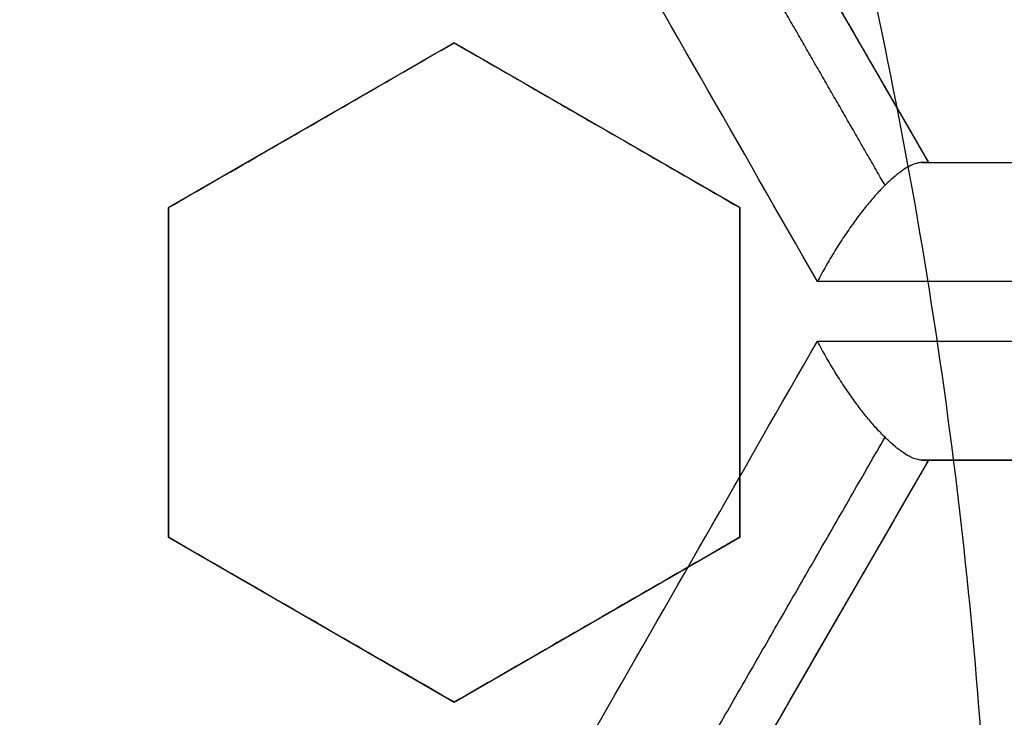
# Model space of a CAD drawing. Header units: centimetres. Extents: x -10 to 8.9, y -29.1 to -8.
# Tile 663 of 1035: x -6.185 to -6.1023, y -28.1708 to -28.1121. Entities that reach past the tile are written whole.
import ezdxf

# ---------------------------------------------------------------- set-up
doc = ezdxf.new("R2010")
doc.units = ezdxf.units.CM
doc.layers.add('Default', color=7, linetype='Continuous', true_color=0x000000)

msp = doc.modelspace()

# ---------------------------------------------------------------- linework, layer by layer
at = {"layer": 'Default'}
for p, q in [((-6.115443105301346, -28.11237095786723, -1.161419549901), (-6.108647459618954, -28.12414136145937, -1.161419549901)), ((-6.1485, -28.1140673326, 0.20675380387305), (-6.17249999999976, -28.12792373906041, 0.20675380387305)), ((-6.124499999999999, -28.12792373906, 0.1981756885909), (-6.14849999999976, -28.11406733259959, 0.1981756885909)), ((-6.16049999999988, -28.12099553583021, 0.1801575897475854), (-6.16049999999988, -28.12099553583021, 0.2333664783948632)), ((-6.13649999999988, -28.12099553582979, 0.1716076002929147), (-6.13649999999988, -28.12099553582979, 0.2248164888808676)), ((-6.108647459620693, -28.12414136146, -1.129660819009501), (-6.044147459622, -28.12414136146, -1.129660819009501)), ((-6.1725, -28.12792373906, 0.2123871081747), (-6.1725, -28.15563655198, 0.2123871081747)), ((-6.1245, -28.15563655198, 0.1951392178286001), (-6.1245, -28.12792373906, 0.1951392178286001)), ((-6.1725, -28.14178014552, 0.1858714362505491), (-6.1725, -28.14178014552, 0.2390803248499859)), ((-6.1245, -28.14178014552, 0.1686142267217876), (-6.1245, -28.14178014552, 0.2218231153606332)), ((-6.108647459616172, -28.14914136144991, -1.114481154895), (-6.140897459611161, -28.20499999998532, -1.114481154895)), ((-6.044147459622, -28.14914136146, -1.1296608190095), (-6.10864745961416, -28.14914136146, -1.1296608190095)), ((-6.172500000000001, -28.15563655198, 0.2091516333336), (-6.148500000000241, -28.16949295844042, 0.2091516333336)), ((-6.1485, -28.16949295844, 0.20048185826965), (-6.124500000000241, -28.15563655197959, 0.20048185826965)), ((-6.160500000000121, -28.16256475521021, 0.1825783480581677), (-6.160500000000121, -28.16256475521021, 0.2357872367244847)), ((-6.136500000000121, -28.16256475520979, 0.1738914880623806), (-6.136500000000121, -28.16256475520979, 0.2271003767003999))]:
    msp.add_line(p, q, dxfattribs=at)
at = {"layer": 'Default', "extrusion": (0, 0, -1)}
for centre, radius, start, end in [((6.550000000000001, -28.205, -0.45), 0.9, 90, 270), ((6.550000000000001, -28.205, 0.3399975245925), 0.8999999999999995, 90, 270), ((6.550000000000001, -28.205, 1.15), 0.8550000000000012, 90, 270), ((6.550000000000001, -28.205, 0.82), 0.8250000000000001, 0, 180), ((6.550000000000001, -28.205, 1.03), 0.82, 0, 180), ((6.550000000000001, -28.205, 1.005), 0.795, 0, 180), ((6.550000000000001, -28.205, 1.005), 0.7825000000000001, 0, 180), ((6.550000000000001, -28.205, 0.5348786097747), 0.7584500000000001, 90, 180), ((6.550000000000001, -28.205, 0.895), 0.7575000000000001, 0, 180), ((6.550000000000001, -28.205, -0.2075), 0.75, 0, 180), ((6.550000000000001, -28.205, -0.2075), 0.7025000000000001, 0, 180), ((6.550000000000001, -28.205, -0.1825), 0.6775000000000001, 0, 180), ((6.550000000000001, -28.205, -0.1725), 0.6774999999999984, 0, 180), ((6.550000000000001, -28.205, -0.2), 0.6725, 0, 180), ((6.550000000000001, -28.205, -0.1625), 0.6725, 0, 180), ((6.550000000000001, -28.205, -0.2), 0.6367740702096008, 0, 180), ((6.550000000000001, -28.205, -0.1809807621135), 0.6125, 0, 180), ((6.550000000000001, -28.205, -0.195), 0.6075000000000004, 0, 180), ((6.550000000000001, -28.205, -0.1625), 0.6075, 0, 180), ((6.550000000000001, -28.205, 1.24), 0.6075, 0, 180), ((6.550000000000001, -28.205, 1.220980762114), 0.6075, 0, 180), ((6.550000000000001, -28.205, -0.4), 0.5999999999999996, 90, 270), ((6.550000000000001, -28.205, -0.18660444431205), 0.5500000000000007, 0, 180)]:
    msp.add_arc(centre, radius, start, end, dxfattribs=at)
at = {"layer": 'Default'}
for centre, radius, start, end in [((-6.550000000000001, -28.205, -0.82), 0.8349999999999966, 270, 90), ((-6.550000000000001, -28.205, -1.13), 0.8349999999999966, 270, 90), ((-6.550000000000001, -28.205, -0.9750000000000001), 0.8350000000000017, 270, 90), ((-6.550000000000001, -28.205, -0.845), 0.8250000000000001, 0, 180), ((-6.550000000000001, -28.205, -0.8325), 0.8249999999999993, 0, 180), ((-6.550000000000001, -28.205, -0.87), 0.8, 0, 180), ((-6.550000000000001, -28.205, -0.87), 0.7825000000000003, 0, 180), ((-6.550000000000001, -28.205, 0.35), 0.775, 270, 90), ((-6.550000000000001, -28.205, -0.1486250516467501), 0.7749999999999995, 270, 90), ((-6.550000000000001, -28.205, -0.9800000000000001), 0.7575000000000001, 0, 180), ((-6.550000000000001, -28.205, -0.9375), 0.7575000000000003, 0, 180), ((-6.550000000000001, -28.205, -0.53), 0.75, 0, 180), ((-6.550000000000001, -28.205, -0.1612499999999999), 0.75, 0, 74.77009621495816), ((-6.550000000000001, -28.205, 0.1625), 0.6775000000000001, 0, 180), ((-6.550000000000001, -28.205, 0.18125), 0.6724999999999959, 0, 180), ((-6.550000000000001, -28.205, -1.21), 0.67, 0, 180), ((-6.550000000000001, -28.205, -1.24), 0.6400000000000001, 0, 180), ((-6.549999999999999, -28.205, 0.2), 0.6367740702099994, 0, 180), ((-6.550000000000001, -28.205, 0.1625), 0.6231698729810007, 0, 180), ((-6.550000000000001, -28.205, 0.17875), 0.6074999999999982, 0, 180), ((-6.550000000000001, -28.205, -1.230490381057), 0.6074999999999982, 0, 180), ((-6.550000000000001, -28.205, 0.45), 0.6000000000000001, 270, 90), ((-6.550000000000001, -28.205, 0.35), 0.6000000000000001, 270, 90), ((-6.550000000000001, -28.205, 0.195), 0.55, 0, 180), ((-6.550000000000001, -28.205, 0.1782088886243), 0.55, 0, 180), ((-6.5500000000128, -28.2050000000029, 0.1625), 0.4469695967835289, 2.93321794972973, 12.94174343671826)]:
    msp.add_arc(centre, radius, start, end, dxfattribs=at)
at = {"layer": 'Default', "extrusion": (0, 1, 0)}
for centre, radius, start, end in [((6.549999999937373, -2.309999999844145, -28.12414136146), 1.224999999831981, 111.0895761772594, 114.389708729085), ((6.550000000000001, -2.31, -28.14914136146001), 1.225, 111.0895761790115, 113.5424825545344)]:
    msp.add_arc(centre, radius, start, end, dxfattribs=at)
at = {"layer": 'Default', "extrusion": (0, -1, 0)}
for centre, radius, start, end in [((-6.550000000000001, -2.31, 28.13414136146), 1.215000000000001, 65.31344244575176, 69.171327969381), ((-6.549999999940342, -2.309999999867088, 28.1341413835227), 1.214999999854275, 65.31344244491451, 69.17132797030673), ((-6.550000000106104, -2.310000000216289, 28.1491413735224), 1.225000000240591, 65.61029127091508, 68.91042381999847)]:
    msp.add_arc(centre, radius, start, end, dxfattribs=at)
at = {"layer": 'Default', "extrusion": (-3.337207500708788e-08, 0.9999999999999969, -7.260095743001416e-08)}
msp.add_arc((6.550000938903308, -2.310002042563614, -28.13914107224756), 1.214999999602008, 110.8286720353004, 114.6865575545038, dxfattribs=at)
at = {"layer": 'Default'}
for points, degree in [([(-6.550000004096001, -27.30500495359, -1.129995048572), (-6.537465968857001, -27.30500495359, -1.129995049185), (-6.512386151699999, -27.30552127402, -1.129973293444), (-6.474783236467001, -27.3078854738, -1.129982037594), (-6.437304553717, -27.31181799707, -1.129979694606), (-6.399970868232, -27.3173257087, -1.129980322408), (-6.362926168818, -27.32438806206, -1.129980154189), (-6.326197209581, -27.3329983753, -1.129980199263), (-6.289861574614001, -27.34314050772, -1.129980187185), (-6.254013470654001, -27.35478489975, -1.129980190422), (-6.218660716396, -27.36792869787, -1.129980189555), (-6.183898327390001, -27.38253814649, -1.129980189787), (-6.149770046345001, -27.39859430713, -1.129980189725), (-6.116350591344, -27.41606289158, -1.129980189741), (-6.083707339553, -27.43490588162, -1.129980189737), (-6.051859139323, -27.45511347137, -1.129980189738), (-6.020892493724, -27.47663251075, -1.129980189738), (-5.990848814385, -27.49943348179, -1.129980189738), (-5.961791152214, -27.52346942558, -1.129980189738), (-5.933780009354, -27.54868705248, -1.129980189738), (-5.906829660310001, -27.5750745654, -1.129980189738), (-5.881013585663, -27.60256235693, -1.129980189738), (-5.856368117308, -27.63111066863, -1.129980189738), (-5.832942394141, -27.66066372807, -1.129980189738), (-5.810787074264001, -27.69115373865, -1.129980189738), (-5.789912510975, -27.72256746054, -1.129980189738), (-5.770375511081, -27.75482271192, -1.129980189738), (-5.752204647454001, -27.78787084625, -1.129980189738), (-5.735435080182, -27.8216495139, -1.129980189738), (-5.720103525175, -27.8560794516, -1.129980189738), (-5.706216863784, -27.89114626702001, -1.129980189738), (-5.693813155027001, -27.92675906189, -1.129980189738), (-5.682910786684, -27.96286272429, -1.129980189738), (-5.673530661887, -27.99939085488, -1.129980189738), (-5.665692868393, -28.03625586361, -1.129980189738), (-5.659400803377, -28.07344306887, -1.129980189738), (-5.654672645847, -28.11085723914, -1.129980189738), (-5.651515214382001, -28.14843802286, -1.129980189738), (-5.649934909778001, -28.18611932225, -1.129980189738), (-5.649933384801, -28.22380820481, -1.129980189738), (-5.65151069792, -28.26149020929, -1.129980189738), (-5.654665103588, -28.29907102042, -1.129980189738), (-5.659390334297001, -28.33648606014, -1.129980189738), (-5.665679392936, -28.37367347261, -1.129980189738), (-5.673514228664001, -28.41053911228, -1.129980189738), (-5.68289159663, -28.447068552, -1.129980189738), (-5.693791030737, -28.48317285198, -1.129980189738), (-5.706192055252, -28.51878703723, -1.129980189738), (-5.720075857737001, -28.5538547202, -1.129980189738), (-5.735404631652, -28.58828579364, -1.129980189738), (-5.752171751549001, -28.62206623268, -1.129980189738), (-5.770339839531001, -28.65511550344, -1.129980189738), (-5.78987442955, -28.68737253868, -1.129980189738), (-5.810746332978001, -28.71878763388, -1.129980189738), (-5.832899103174, -28.74927924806, -1.129980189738), (-5.85632282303, -28.77883458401, -1.129980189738), (-5.880965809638, -28.80738458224, -1.129980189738), (-5.906779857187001, -28.83487458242, -1.129980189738), (-5.933727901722, -28.86126400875, -1.129980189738), (-5.961736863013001, -28.88648372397, -1.129980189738), (-5.990793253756, -28.9105224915, -1.129980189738), (-6.020835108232, -28.93332580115, -1.129980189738), (-6.051800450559, -28.95484754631, -1.129980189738), (-6.083647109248, -28.97505764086, -1.129980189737), (-6.116288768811, -28.99390313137, -1.129980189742), (-6.149707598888, -29.01137470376, -1.129980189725), (-6.183834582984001, -29.02743347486, -1.129980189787), (-6.218595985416, -29.04204567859, -1.129980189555), (-6.253947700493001, -29.05519220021, -1.129980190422), (-6.289795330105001, -29.06683951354, -1.129980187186), (-6.326131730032, -29.07698483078, -1.129980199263), (-6.36285948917, -29.08559773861, -1.12998015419), (-6.399900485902, -29.09266234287, -1.129980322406), (-6.437231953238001, -29.0981728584, -1.129979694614), (-6.47471667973, -29.10210911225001, -1.129982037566), (-6.512339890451, -29.1044772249, -1.129973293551), (-6.537448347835, -29.10499504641, -1.129995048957), (-6.549999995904, -29.10499504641, -1.129995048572)], 3), ([(-6.550000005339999, -27.32500645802, -1.149993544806), (-6.537651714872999, -27.32500645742, -1.149993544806), (-6.512986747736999, -27.32554459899, -1.150002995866), (-6.476051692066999, -27.32787036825, -1.14999919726), (-6.439276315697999, -27.33175223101, -1.150000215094), (-6.402654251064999, -27.33717969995, -1.149999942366), (-6.366301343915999, -27.34414129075, -1.150000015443), (-6.330232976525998, -27.35263500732, -1.149999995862), (-6.294592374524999, -27.36262965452, -1.150000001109), (-6.259531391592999, -27.37406902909, -1.149999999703), (-6.225026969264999, -27.3869473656, -1.15000000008), (-6.191106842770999, -27.40125022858, -1.149999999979), (-6.157777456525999, -27.41697696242, -1.150000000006), (-6.125134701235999, -27.43408646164, -1.149999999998), (-6.093256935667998, -27.45253472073, -1.15), (-6.062162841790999, -27.47231088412, -1.15), (-6.031930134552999, -27.49336665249, -1.15), (-6.002594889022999, -27.51567691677, -1.15), (-5.974227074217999, -27.53918966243, -1.15), (-5.946891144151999, -27.56384678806, -1.15), (-5.920598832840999, -27.58963664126, -1.15), (-5.895416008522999, -27.61649551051, -1.15), (-5.871372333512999, -27.64439091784, -1.15), (-5.848517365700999, -27.67326728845, -1.15), (-5.826900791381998, -27.7030584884, -1.15), (-5.806533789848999, -27.73375047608, -1.15), (-5.787472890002, -27.76526110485, -1.15), (-5.76974489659, -27.79754437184, -1.15), (-5.753383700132, -27.83054026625, -1.15), (-5.738424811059, -27.86417236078, -1.15), (-5.724875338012, -27.89842624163, -1.15), (-5.71277321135, -27.93321101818, -1.15), (-5.702135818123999, -27.96847408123, -1.15), (-5.692983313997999, -28.00415159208, -1.15), (-5.68533537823, -28.04015809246, -1.15), (-5.679195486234, -28.07647885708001, -1.15), (-5.674581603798, -28.11301879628, -1.15), (-5.67150000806, -28.14971971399, -1.15), (-5.669956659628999, -28.18652113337, -1.15), (-5.669953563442, -28.22333487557, -1.15), (-5.671491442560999, -28.26014682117, -1.15), (-5.674568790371, -28.29686076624, -1.15), (-5.679179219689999, -28.33341174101, -1.15), (-5.685316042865, -28.36974098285, -1.15), (-5.692961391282, -28.40575529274, -1.15), (-5.702112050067, -28.44144108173, -1.15), (-5.712748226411, -28.47671239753, -1.15), (-5.724850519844, -28.511507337, -1.15), (-5.738400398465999, -28.54576972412, -1.15), (-5.753358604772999, -28.57940639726, -1.15), (-5.769717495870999, -28.61240308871, -1.15), (-5.787441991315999, -28.6446852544, -1.15), (-5.806500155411, -28.6761964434, -1.15), (-5.826864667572, -28.70688945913, -1.15), (-5.848479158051, -28.73668231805, -1.15), (-5.871332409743, -28.76556074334, -1.15), (-5.895372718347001, -28.79345624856, -1.15), (-5.920549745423, -28.82031302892, -1.15), (-5.946837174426, -28.84610244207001, -1.15), (-5.974176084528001, -28.8707665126, -1.15), (-6.002558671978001, -28.89429476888, -1.15), (-6.031913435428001, -28.9166216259, -1.15), (-6.062165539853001, -28.9376912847, -1.15), (-6.093277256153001, -28.95747792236, -1.15), (-6.125171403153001, -28.97593404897, -1.149999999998), (-6.157830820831, -28.99304986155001, -1.150000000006), (-6.191177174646, -29.0087814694, -1.149999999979), (-6.225118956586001, -29.02308952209, -1.15000000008), (-6.25964571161, -29.03597120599, -1.149999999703), (-6.294721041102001, -29.04740944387, -1.150000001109), (-6.330363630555, -29.05739860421, -1.149999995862), (-6.366429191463, -29.06588597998, -1.150000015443), (-6.40278818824, -29.07284313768, -1.149999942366), (-6.439415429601, -29.07826537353, -1.150000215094), (-6.476180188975, -29.08214014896, -1.14999919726), (-6.513077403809, -29.08445837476, -1.150002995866), (-6.537686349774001, -29.08499354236, -1.149993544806), (-6.54999999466, -29.08499354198, -1.149993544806)], 3), ([(-6.549999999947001, -27.42838343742, -0.7616165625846), (-6.538747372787, -27.42824483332, -0.7617551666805), (-6.516204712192, -27.42845367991, -0.7620351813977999), (-6.482313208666, -27.43024072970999, -0.7624632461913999), (-6.448493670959, -27.43350371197, -0.7628974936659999), (-6.414786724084, -27.43824561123, -0.763337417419), (-6.381352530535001, -27.44444544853, -0.7637809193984), (-6.348201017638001, -27.45209983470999, -0.7642278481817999), (-6.315445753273, -27.46118216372, -0.764676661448), (-6.283108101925, -27.47168408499, -0.7651270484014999), (-6.251249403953, -27.48358745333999, -0.7655781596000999), (-6.219910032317, -27.49687984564, -0.766029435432), (-6.189177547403, -27.51152847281, -0.7664796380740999), (-6.159225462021, -27.52744172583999, -0.7669261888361), (-6.130017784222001, -27.54461827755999, -0.7673695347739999), (-6.101215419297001, -27.56329288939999, -0.7678150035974), (-6.073286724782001, -27.58321536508, -0.7682556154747), (-6.047409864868, -27.60344005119, -0.7686723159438), (-6.024707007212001, -27.6227118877, -0.7690451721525), (-6.004504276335, -27.64114310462, -0.7693833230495), (-5.984998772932, -27.66020157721, -0.7697151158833), (-5.965776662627, -27.68034635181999, -0.7700594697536), (-5.947249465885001, -27.70119728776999, -0.7704083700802), (-5.929608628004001, -27.72252886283, -0.7707584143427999), (-5.913139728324, -27.74390244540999, -0.7711027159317), (-5.896745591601, -27.76673460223, -0.7714641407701), (-5.879471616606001, -27.79280128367, -0.7718690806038), (-5.862185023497, -27.82140181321, -0.7723044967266), (-5.845650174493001, -27.85166194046, -0.7727558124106), (-5.830525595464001, -27.88248582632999, -0.7732063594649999), (-5.816816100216, -27.91378163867, -0.7736550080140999), (-5.804432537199, -27.94575507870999, -0.7741047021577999), (-5.793443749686, -27.97826360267, -0.7745533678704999), (-5.783885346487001, -28.01119863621, -0.7749995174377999), (-5.775776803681, -28.04447658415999, -0.7754420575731), (-5.769121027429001, -28.07806966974, -0.7758806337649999), (-5.763924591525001, -28.11195605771, -0.7763150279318), (-5.760204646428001, -28.14606329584, -0.7767440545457), (-5.75797080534, -28.18027120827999, -0.7771671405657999), (-5.757226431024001, -28.21470555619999, -0.7775824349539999), (-5.757979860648, -28.24925848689, -0.7780047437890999), (-5.760231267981, -28.28374168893, -0.7784336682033), (-5.763975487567, -28.31808767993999, -0.7788678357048), (-5.769197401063, -28.35219385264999, -0.7793060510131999), (-5.775894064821, -28.38605939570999, -0.7797482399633), (-5.784064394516, -28.41964983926, -0.7801939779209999), (-5.793686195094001, -28.45285785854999, -0.7806418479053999), (-5.804730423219, -28.48558927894, -0.781090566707), (-5.817164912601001, -28.51776854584, -0.7815390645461), (-5.830995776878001, -28.54941158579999, -0.7819875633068), (-5.846175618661, -28.5804064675, -0.7824344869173), (-5.862691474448, -28.61072888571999, -0.7828794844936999), (-5.880499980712, -28.64029706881, -0.7833213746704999), (-5.899571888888, -28.66906635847, -0.7837594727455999), (-5.91989141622, -28.69700629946, -0.7841934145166), (-5.941356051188, -28.72398166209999, -0.7846208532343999), (-5.963982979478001, -28.75002327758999, -0.7850431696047), (-5.987781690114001, -28.77512537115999, -0.7854569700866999), (-6.012782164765, -28.7993101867, -0.7858765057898), (-6.03884161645, -28.82242111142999, -0.7863039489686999), (-6.065837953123, -28.84435183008, -0.786736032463), (-6.093752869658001, -28.86509285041, -0.7871728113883), (-6.122529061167, -28.88460275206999, -0.7876132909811), (-6.15214747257, -28.90286625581, -0.7880571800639), (-6.18250003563, -28.91981717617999, -0.7885028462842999), (-6.213581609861, -28.93545322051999, -0.7889502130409), (-6.245293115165, -28.94972306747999, -0.7893978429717), (-6.277594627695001, -28.96261096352, -0.7898451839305), (-6.310433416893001, -28.97409375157, -0.790291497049), (-6.343717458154, -28.98414082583, -0.7907355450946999), (-6.377431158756, -28.99274659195, -0.7911771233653), (-6.411455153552, -28.99988067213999, -0.7916146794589), (-6.445763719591, -29.00553981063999, -0.7920479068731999), (-6.480290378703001, -29.00971218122, -0.7924759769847), (-6.515041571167, -29.01239375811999, -0.7928989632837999), (-6.538334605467, -29.01317723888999, -0.7931772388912), (-6.549999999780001, -29.01331529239, -0.7933152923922)], 3), ([(-6.550000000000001, -28.98, -0.6472501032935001), (-6.538733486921, -28.98, -0.6470307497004), (-6.516189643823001, -28.97950872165, -0.6465878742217), (-6.482389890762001, -28.97729300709, -0.6459119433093), (-6.448718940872, -28.97360204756, -0.6452266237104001), (-6.415286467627, -28.96845141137, -0.6445341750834), (-6.382136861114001, -28.9618541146, -0.6438355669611), (-6.349274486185, -28.95380935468, -0.6431308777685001), (-6.316821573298, -28.94434696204, -0.6424227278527), (-6.284787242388, -28.93346993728, -0.6417113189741), (-6.253280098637, -28.92121449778, -0.6409990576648), (-6.222324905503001, -28.90759197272, -0.6402865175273), (-6.191987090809, -28.89262837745, -0.6395751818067), (-6.162348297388, -28.87636610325, -0.6388669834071), (-6.133423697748, -28.85881215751, -0.6381622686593), (-6.1053183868, -28.84003103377, -0.6374636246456), (-6.07803369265, -28.82002363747, -0.6367710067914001), (-6.051669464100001, -28.7988625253, -0.6360872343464), (-6.026237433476, -28.77655854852, -0.6354115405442), (-6.001809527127, -28.75317251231, -0.6347498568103), (-5.978430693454, -28.72875070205, -0.6340883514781), (-5.956125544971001, -28.70331637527, -0.6334126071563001), (-5.934966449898, -28.67695331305, -0.6327288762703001), (-5.914960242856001, -28.6496691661, -0.6320362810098), (-5.896181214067, -28.62156563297, -0.6313376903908), (-5.878632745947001, -28.59264971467, -0.6306331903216), (-5.862367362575, -28.56300470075, -0.6299248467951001), (-5.847408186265, -28.53267528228, -0.629213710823), (-5.833784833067, -28.50171815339, -0.6285011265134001), (-5.821532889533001, -28.47022030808, -0.6277890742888), (-5.8106490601, -28.43816826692, -0.6270772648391), (-5.801170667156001, -28.40565376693, -0.6263677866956), (-5.793124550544, -28.37276766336, -0.6256626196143), (-5.786530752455, -28.33961176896, -0.6249639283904), (-5.78138744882, -28.30619858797, -0.6242718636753), (-5.777701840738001, -28.27254822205, -0.6235871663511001), (-5.775489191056, -28.23876096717, -0.6229108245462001), (-5.774754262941, -28.20494234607, -0.6222489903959), (-5.775493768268, -28.17114853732, -0.6215875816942), (-5.777706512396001, -28.13740264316, -0.6209120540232), (-5.781393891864, -28.10374893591, -0.6202272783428), (-5.786546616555, -28.07029563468, -0.6195343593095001), (-5.793145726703, -28.0371388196, -0.6188356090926), (-5.801183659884, -28.00430073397, -0.6181314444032), (-5.810652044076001, -27.97182316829, -0.6174227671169), (-5.821536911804, -27.93976765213, -0.6167108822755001), (-5.833799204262, -27.90824671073, -0.6159982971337), (-5.847421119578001, -27.87729763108, -0.615285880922), (-5.862376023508, -27.84697847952, -0.6145749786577), (-5.878652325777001, -27.8173156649, -0.613866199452), (-5.896211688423, -27.78838626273, -0.6131613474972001), (-5.914995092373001, -27.76028113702, -0.6124626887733), (-5.934999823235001, -27.73300334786, -0.6117702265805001), (-5.956160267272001, -27.70664206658, -0.6110865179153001), (-5.978475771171, -27.68119987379, -0.6104105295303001), (-6.001860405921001, -27.6567765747, -0.6097489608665), (-6.026289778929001, -27.63339360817, -0.6090872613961), (-6.051718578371, -27.61109628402, -0.6084116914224), (-6.078088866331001, -27.58993391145, -0.6077277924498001), (-6.105377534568, -27.56992754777, -0.6070351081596), (-6.133484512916, -27.55114909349, -0.6063364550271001), (-6.162412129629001, -27.53359698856, -0.6056316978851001), (-6.192055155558, -27.51733618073, -0.6049234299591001), (-6.222391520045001, -27.50237706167, -0.6042121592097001), (-6.253344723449, -27.48875867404, -0.6034996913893), (-6.284863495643, -27.47650207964, -0.6027871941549), (-6.316910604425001, -27.46562484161, -0.6020755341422), (-6.349366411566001, -27.45616608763, -0.6013673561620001), (-6.382222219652, -27.44812703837, -0.6006628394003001), (-6.415376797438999, -27.44153241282, -0.5999641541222), (-6.448824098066, -27.43638416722, -0.5992714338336), (-6.482460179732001, -27.43270175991, -0.5985868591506), (-6.516196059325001, -27.43049163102, -0.5979122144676), (-6.538732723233, -27.43, -0.5974694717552), (-6.550000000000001, -27.43, -0.5972501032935)], 3), ([(-6.140897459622, -28.06828272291, -1.065), (-6.124772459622, -28.096212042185, -1.065), (-6.108647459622, -28.12414136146, -1.065)], 2), ([(-6.131245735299, -28.08499999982, -1.155682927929), (-6.123686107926, -28.09809365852, -1.158368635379), (-6.11615286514, -28.11114161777, -1.161128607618), (-6.10864745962, -28.12414136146, -1.163962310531)], 3), ([(-6.117976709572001, -28.13414136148, -1.17440285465), (-6.124520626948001, -28.12271367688, -1.171913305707), (-6.131086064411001, -28.11124841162, -1.169480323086), (-6.137672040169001, -28.0997472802, -1.167104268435)], 3), ([(-6.1725, -28.12792373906, 0.1849501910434), (-6.170001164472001, -28.1264810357, 0.1839540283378), (-6.164891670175, -28.12353106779, 0.1819147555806), (-6.156900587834, -28.11891741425, 0.1787179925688), (-6.151338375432, -28.11570606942, 0.1764878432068), (-6.148499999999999, -28.1140673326, 0.1753485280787)], 3), ([(-6.1725, -28.12792373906, 0.2381590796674), (-6.170003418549, -28.12648233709, 0.2371638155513), (-6.164896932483, -28.12353410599, 0.2351257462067), (-6.156906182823, -28.11892064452, 0.2319291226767), (-6.151340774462, -28.1157074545, 0.2296976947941), (-6.148499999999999, -28.1140673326, 0.2285574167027)], 3), ([(-6.148499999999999, -28.1140673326, 0.1753485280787), (-6.145922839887, -28.11555525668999, 0.1745533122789), (-6.140708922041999, -28.11856551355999, 0.1729336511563), (-6.132718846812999, -28.12317858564, 0.1704189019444), (-6.127260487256, -28.126329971, 0.1686792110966), (-6.124499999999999, -28.12792373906, 0.1677939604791)], 3), ([(-6.148499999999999, -28.1140673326, 0.1753485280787), (-6.148499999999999, -28.1140673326, 0.2019529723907), (-6.148499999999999, -28.1140673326, 0.2285574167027)], 2), ([(-6.148499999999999, -28.1140673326, 0.2285574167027), (-6.145921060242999, -28.11555628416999, 0.2277616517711), (-6.14070477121, -28.11856791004, 0.2261412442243), (-6.132714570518, -28.12318105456, 0.2236264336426), (-6.127258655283, -28.12633102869, 0.2218875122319), (-6.124499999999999, -28.12792373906, 0.2210028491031)], 3), ([(-6.109211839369, -28.12414136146, -1.167051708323), (-6.109343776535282, -28.12414136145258, -1.167397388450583), (-6.109630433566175, -28.12418238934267, -1.168084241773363), (-6.110127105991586, -28.12437134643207, -1.169090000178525), (-6.110681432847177, -28.12468739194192, -1.170048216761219), (-6.111285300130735, -28.12512611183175, -1.170944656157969), (-6.111946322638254, -28.12569687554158, -1.171784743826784), (-6.112652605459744, -28.12639544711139, -1.172544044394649), (-6.113390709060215, -28.1272109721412, -1.173204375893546), (-6.114165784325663, -28.12815411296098, -1.173762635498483), (-6.114958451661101, -28.12920810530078, -1.174194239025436), (-6.115744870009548, -28.13034323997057, -1.174483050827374), (-6.116522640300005, -28.13155828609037, -1.174624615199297), (-6.11727689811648, -28.13283514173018, -1.174608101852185), (-6.117749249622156, -28.13370412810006, -1.174489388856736), (-6.117976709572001, -28.13414136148, -1.17440285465)], 3), ([(-6.10864745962, -28.12414136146, -1.163962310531), (-6.108647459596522, -28.12414136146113, -1.164323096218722), (-6.10869077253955, -28.12414136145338, -1.165033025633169), (-6.108880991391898, -28.12414136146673, -1.166066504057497), (-6.109088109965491, -28.12414136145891, -1.166727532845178), (-6.109211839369, -28.12414136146, -1.167051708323)], 3), ([(-6.108647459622, -28.12414136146, -1.065), (-6.076397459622, -28.12414136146, -1.065), (-6.044147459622, -28.12414136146, -1.065)], 2), ([(-6.10864745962, -28.12414136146, -1.163962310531), (-6.108647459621, -28.12414136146, -1.1144811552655), (-6.108647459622, -28.12414136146, -1.065)], 2), ([(-6.1725, -28.12792373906, 0.2381590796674), (-6.1725, -28.12792373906, 0.2115546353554), (-6.1725, -28.12792373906, 0.1849501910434)], 2), ([(-6.1725, -28.15563655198, 0.186615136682), (-6.1725, -28.15255339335, 0.1864696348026), (-6.1725, -28.14638973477, 0.1861519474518), (-6.1725, -28.13715243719, 0.1855964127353), (-6.1725, -28.13099913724, 0.1851741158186), (-6.1725, -28.12792373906, 0.1849501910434)], 3), ([(-6.1725, -28.15563655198, 0.239824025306), (-6.1725, -28.15255319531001, 0.2396785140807), (-6.1725, -28.14638927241, 0.2393608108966), (-6.1725, -28.13715193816, 0.2388052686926), (-6.1725, -28.1309989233, 0.2383829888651), (-6.1725, -28.12792373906, 0.2381590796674)], 3), ([(-6.124499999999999, -28.12792373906, 0.2210028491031), (-6.124499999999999, -28.12792373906, 0.1943984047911), (-6.124499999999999, -28.12792373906, 0.1677939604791)], 2), ([(-6.124499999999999, -28.12792373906, 0.1677939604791), (-6.124499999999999, -28.13099937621, 0.1679934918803), (-6.124499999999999, -28.13715300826, 0.1683695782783), (-6.124499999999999, -28.14639061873, 0.1688638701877), (-6.124499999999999, -28.15255377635, 0.1691462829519), (-6.124499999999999, -28.15563655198, 0.1692755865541)], 3), ([(-6.124499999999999, -28.12792373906, 0.2210028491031), (-6.124499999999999, -28.13099951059, 0.2212023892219), (-6.124499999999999, -28.13715332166, 0.2215784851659), (-6.124499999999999, -28.14639090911, 0.2220727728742), (-6.124499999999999, -28.15255390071, 0.2223551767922), (-6.124499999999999, -28.15563655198, 0.2224844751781)], 3), ([(-6.155689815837, -28.205, -1.160763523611), (-6.143044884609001, -28.18291807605, -1.165102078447), (-6.130471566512, -28.16096121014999, -1.169649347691), (-6.117976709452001, -28.13914136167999, -1.174402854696)], 3), ([(-6.109211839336, -28.14914136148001, -1.167051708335), (-6.109343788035, -28.14914136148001, -1.167397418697), (-6.109630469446, -28.14910032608, -1.16808432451), (-6.110127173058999, -28.14891134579, -1.169090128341), (-6.110681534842, -28.14859526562, -1.170048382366), (-6.11128542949, -28.14815650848, -1.170944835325), (-6.111946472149, -28.14758570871, -1.171784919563), (-6.112652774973, -28.14688709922, -1.172544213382), (-6.113390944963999, -28.14607147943, -1.173204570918), (-6.114166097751, -28.14512821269, -1.173762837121), (-6.114958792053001, -28.14407414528, -1.174194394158), (-6.115745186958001, -28.14293900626, -1.174483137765), (-6.116522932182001, -28.14172395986, -1.174624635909), (-6.11727707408, -28.14044726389, -1.174608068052), (-6.117749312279, -28.13957847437, -1.174489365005), (-6.117976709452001, -28.13914136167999, -1.174402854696)], 3), ([(-6.108647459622, -28.14914136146, -1.065), (-6.124772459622, -28.17707068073, -1.065), (-6.140897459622, -28.205, -1.065)], 2), ([(-6.108647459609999, -28.14914136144, -1.16396230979), (-6.119342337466, -28.16766543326, -1.159924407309), (-6.130093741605, -28.18628741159, -1.156036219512), (-6.140897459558, -28.205, -1.152299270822)], 3), ([(-6.109211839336, -28.14914136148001, -1.167051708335), (-6.109088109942, -28.14914136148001, -1.166727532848), (-6.108880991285, -28.14914136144, -1.166066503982), (-6.108690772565, -28.14914136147, -1.165033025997), (-6.108647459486, -28.14914136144, -1.164323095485), (-6.108647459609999, -28.14914136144, -1.16396230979)], 3), ([(-6.044147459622, -28.14914136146, -1.065), (-6.076397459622, -28.14914136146, -1.065), (-6.108647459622, -28.14914136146, -1.065)], 2), ([(-6.108647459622, -28.14914136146, -1.065), (-6.108647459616, -28.14914136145, -1.114481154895), (-6.108647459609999, -28.14914136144, -1.16396230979)], 2), ([(-6.1725, -28.15563655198, 0.239824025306), (-6.1725, -28.15563655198, 0.213219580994), (-6.1725, -28.15563655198, 0.186615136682)], 2), ([(-6.148499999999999, -28.16949295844, 0.1784792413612), (-6.151288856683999, -28.16788281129, 0.1794387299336), (-6.156785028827, -28.16470959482, 0.1813203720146), (-6.164771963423, -28.16009833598, 0.1840274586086), (-6.16994985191, -28.15710888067, 0.1857642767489), (-6.1725, -28.15563655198, 0.186615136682)], 3), ([(-6.148499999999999, -28.16949295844, 0.2316881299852), (-6.151290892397, -28.16788163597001, 0.2326483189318), (-6.156789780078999, -28.16470685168, 0.2345308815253), (-6.164776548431, -28.16009568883, 0.2372378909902), (-6.169951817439, -28.15710774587, 0.238973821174), (-6.1725, -28.15563655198, 0.239824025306)], 3), ([(-6.124499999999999, -28.15563655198, 0.1692755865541), (-6.127327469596, -28.15726899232, 0.1703663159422), (-6.132875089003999, -28.16047191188, 0.1725020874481), (-6.140859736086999, -28.16508185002, 0.1755637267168), (-6.145987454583, -28.16804233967, 0.1775217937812), (-6.148499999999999, -28.16949295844, 0.1784792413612)], 3), ([(-6.124499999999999, -28.15563655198, 0.2224844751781), (-6.127328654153, -28.15726967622, 0.2235756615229), (-6.132877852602, -28.16047350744, 0.2257120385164), (-6.140862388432, -28.16508338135, 0.2287736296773), (-6.145988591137, -28.16804299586, 0.2307311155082), (-6.148499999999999, -28.16949295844, 0.2316881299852)], 3), ([(-6.124499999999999, -28.15563655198, 0.2224844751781), (-6.124499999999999, -28.15563655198, 0.1958800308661), (-6.124499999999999, -28.15563655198, 0.1692755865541)], 2), ([(-6.148499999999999, -28.16949295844, 0.2316881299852), (-6.148499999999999, -28.16949295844, 0.2050836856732), (-6.148499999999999, -28.16949295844, 0.1784792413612)], 2)]:
    msp.add_open_spline(points, degree=degree, dxfattribs=at)
for points, knots in [([(-5.978187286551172, -27.65671795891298, -0.8200013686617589), (-5.982028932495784, -27.65271221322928, -0.8198943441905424), (-6.0036866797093, -27.63059904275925, -0.8192981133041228), (-6.045434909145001, -27.592650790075, -0.8182125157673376), (-6.107814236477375, -27.54614199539, -0.81665422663), (-6.1750504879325, -27.505673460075, -0.8150551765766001), (-6.246341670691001, -27.47188979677, -0.8134306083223), (-6.320641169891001, -27.445368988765, -0.8118060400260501), (-6.396800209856, -27.42644239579, -0.8102069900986), (-6.473795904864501, -27.415221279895, -0.8086487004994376), (-6.550005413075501, -27.41158862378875, -0.8071806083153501), (-6.626214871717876, -27.415222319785, -0.8057125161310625), (-6.703210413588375, -27.42644448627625, -0.8041542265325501), (-6.779369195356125, -27.44537211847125, -0.8025551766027), (-6.853668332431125, -27.4718939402, -0.8009306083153), (-6.924959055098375, -27.50567857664, -0.7993060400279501), (-6.992194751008, -27.54614802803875, -0.7977069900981), (-7.054573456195, -27.59265767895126, -0.79614870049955), (-7.111030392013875, -27.64397726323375, -0.7946806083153), (-7.1623492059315, -27.700434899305, -0.7932125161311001), (-7.2088580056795, -27.762814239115, -0.7916542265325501), (-7.249326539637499, -27.83005048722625, -0.7900551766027), (-7.2831102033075, -27.90134167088, -0.7884306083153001), (-7.309631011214, -27.97564116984, -0.78680604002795), (-7.328557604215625, -28.05180020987, -0.7852069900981), (-7.339778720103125, -28.12879590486, -0.78364870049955), (-7.343411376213, -28.205005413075, -0.7821806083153), (-7.339777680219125, -28.28121487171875, -0.7807125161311), (-7.328555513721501, -28.358210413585, -0.77915422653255), (-7.314570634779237, -28.41448112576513, -0.7779727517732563), (-7.305021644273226, -28.4449068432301, -0.7773179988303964), (-7.303262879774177, -28.4503068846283, -0.7772012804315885)], [9.275203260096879, 9.275203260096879, 9.275203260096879, 9.275203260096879, 9.451340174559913, 10.25789556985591, 11.0644509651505, 11.8710063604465, 12.67756175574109, 13.48411715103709, 14.29067254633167, 15.09722794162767, 15.90378333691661, 16.71033873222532, 17.5168941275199, 18.32344952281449, 19.13000491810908, 19.93656031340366, 20.74311570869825, 21.54967110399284, 22.35622649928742, 23.16278189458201, 23.9693372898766, 24.77589268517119, 25.58244808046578, 26.38900347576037, 27.19555887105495, 28.00211426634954, 28.80866966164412, 29.61522505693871, 30.4217804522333, 31.228335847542, 31.40302071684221, 31.40302071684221, 31.40302071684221, 31.40302071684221]), ([(-6.550000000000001, -27.43, -0.662549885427), (-6.538709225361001, -27.43, -0.662769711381), (-6.516127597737, -27.43049355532, -0.6632133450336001), (-6.48231956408, -27.43271317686, -0.663889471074), (-6.448640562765, -27.43640787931, -0.6645749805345), (-6.415154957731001, -27.4415706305, -0.6652685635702), (-6.381926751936, -27.44819158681, -0.6659688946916), (-6.349019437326, -27.45625811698, -0.6666746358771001), (-6.316495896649, -27.46575482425, -0.6673844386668), (-6.28441829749, -27.47666356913, -0.6680969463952), (-6.252847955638, -27.48896350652, -0.6688107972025), (-6.221845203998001, -27.50263113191, -0.6695246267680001), (-6.191469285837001, -27.51764032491, -0.6702370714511), (-6.161778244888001, -27.53396239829, -0.6709467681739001), (-6.132828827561, -27.55156614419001, -0.6716523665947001), (-6.104676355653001, -27.57041790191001, -0.6723524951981), (-6.077374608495, -27.59048163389, -0.6730459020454), (-6.050975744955, -27.61171897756, -0.6737309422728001), (-6.025530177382, -27.6340893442, -0.6744075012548), (-6.00108657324, -27.65754989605, -0.6750698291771), (-5.977691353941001, -27.68205603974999, -0.6757333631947), (-5.955388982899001, -27.7075612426, -0.6764104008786), (-5.934222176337, -27.73401671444, -0.6770960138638), (-5.914231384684, -27.76137194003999, -0.6777898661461), (-5.895454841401, -27.78957464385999, -0.6784903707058), (-5.877928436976, -27.81857095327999, -0.6791962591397), (-5.861685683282, -27.84830545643, -0.6799061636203), (-5.846757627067, -27.87872134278, -0.6806187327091), (-5.833172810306, -27.90976047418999, -0.681332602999), (-5.820957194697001, -27.94136353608, -0.6820464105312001), (-5.810134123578, -27.97347013, -0.6827587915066), (-5.800724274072, -28.00601889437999, -0.6834683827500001), (-5.79274561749, -28.0389476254, -0.6841738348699), (-5.786213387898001, -28.07219337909, -0.6848737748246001), (-5.781140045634, -28.10569263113, -0.6855669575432), (-5.777535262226, -28.13938134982, -0.6862517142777), (-5.775449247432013, -28.17250677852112, -0.6869142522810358), (-5.77500000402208, -28.19439879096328, -0.6873422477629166), (-5.77500000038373, -28.205, -0.6875496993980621)], [-47.44373584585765, -47.44373584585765, -47.44373584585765, -47.44373584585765, -47.10485201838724, -46.76596819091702, -46.42708436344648, -46.08820053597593, -45.74931670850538, -45.41043288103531, -45.07154905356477, -44.73266522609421, -44.39378139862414, -44.0548975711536, -43.71601374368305, -43.3771299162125, -43.03824608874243, -42.69936226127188, -42.36047843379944, -42.02159460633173, -41.68271077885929, -41.34382695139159, -41.00494312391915, -40.66605929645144, -40.327175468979, -39.98829164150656, -39.64940781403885, -39.31052398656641, -38.97164015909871, -38.63275633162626, -38.29387250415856, -37.95498867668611, -37.61610484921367, -37.27722102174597, -36.93833719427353, -36.59945336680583, -36.26056953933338, -35.92168571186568, -35.58280188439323, -35.26461552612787, -35.26461552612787, -35.26461552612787, -35.26461552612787]), ([(-5.775000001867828, -28.205, -0.722249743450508), (-5.77500000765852, -28.19538759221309, -0.7220617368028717), (-5.775389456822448, -28.17445613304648, -0.7216529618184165), (-5.777295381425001, -28.142253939, -0.7210097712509), (-5.780785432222, -28.10846788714, -0.7203240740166), (-5.785752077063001, -28.07486692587, -0.7196297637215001), (-5.792185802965, -28.0415155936, -0.7189285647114), (-5.800074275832, -28.00847794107, -0.7182217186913), (-5.809402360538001, -27.97581743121, -0.7175106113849), (-5.820152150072, -27.94359680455, -0.7167966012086), (-5.832303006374, -27.91187794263, -0.7160810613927), (-5.845831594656, -27.88072176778, -0.7153653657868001), (-5.860711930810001, -27.85018811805, -0.7146508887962), (-5.8769154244, -27.82033564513, -0.7139390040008), (-5.89441094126, -27.79122168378, -0.7132310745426), (-5.913164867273, -27.76290213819, -0.7125284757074), (-5.933141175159, -27.7354313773, -0.7118324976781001), (-5.954301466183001, -27.70886216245, -0.7111446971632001), (-5.976605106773, -27.68324547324, -0.7104655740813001), (-6.000009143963, -27.65863058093, -0.7097994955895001), (-6.024468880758, -27.63506444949, -0.7091363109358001), (-6.049937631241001, -27.61259209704, -0.7084583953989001), (-6.07636645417, -27.59125675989, -0.7077720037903), (-6.103704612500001, -27.57109943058, -0.7070771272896), (-6.131899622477, -27.55215883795, -0.7063754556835), (-6.160897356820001, -27.53447136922, -0.7056682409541), (-6.190642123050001, -27.51807101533, -0.7049568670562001), (-6.221076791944, -27.50298928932, -0.7042426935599), (-6.252142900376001, -27.48925516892, -0.703527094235), (-6.283780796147, -27.47689502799, -0.7028114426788), (-6.315929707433, -27.46593260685, -0.7020971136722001), (-6.3485278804, -27.45638895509, -0.7013854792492), (-6.381512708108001, -27.4482823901, -0.7006779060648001), (-6.414820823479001, -27.44162846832, -0.6999757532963), (-6.448388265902, -27.4364399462, -0.6992803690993), (-6.482150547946, -27.43272676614, -0.6985930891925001), (-6.516042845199, -27.43049602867, -0.6979152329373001), (-6.538680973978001, -27.43, -0.6974704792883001), (-6.550000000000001, -27.43, -0.6972501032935)], [-12.17910646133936, -12.17910646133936, -12.17910646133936, -12.17910646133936, -11.89059843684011, -11.55086705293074, -11.21113566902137, -10.871404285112, -10.53167290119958, -10.19194151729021, -9.852210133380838, -9.512478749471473, -9.172747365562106, -8.833015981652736, -8.493284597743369, -8.153553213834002, -7.813821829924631, -7.474090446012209, -7.134359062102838, -6.794627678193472, -6.454896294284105, -6.115164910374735, -5.775433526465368, -5.435702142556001, -5.095970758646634, -4.756239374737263, -4.416507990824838, -4.076776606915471, -3.737045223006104, -3.397313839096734, -3.057582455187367, -2.717851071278, -2.378119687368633, -2.038388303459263, -1.698656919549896, -1.358925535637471, -1.019194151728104, -0.6794627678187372, -0.3397313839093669, 0, 0, 0, 0]), ([(-5.791549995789, -28.20499952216, -0.6049143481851), (-5.791550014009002, -28.19394430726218, -0.6046840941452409), (-5.792033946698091, -28.17184083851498, -0.6042229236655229), (-5.794201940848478, -28.13880963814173, -0.6035314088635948), (-5.797813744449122, -28.10585925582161, -0.6028337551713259), (-5.802866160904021, -28.07307540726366, -0.6021325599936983), (-5.809344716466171, -28.04055435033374, -0.6014285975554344), (-5.817231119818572, -28.0083744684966, -0.6007240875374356), (-5.826503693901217, -27.97660514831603, -0.6000202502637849), (-5.837145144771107, -27.94529092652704, -0.5993190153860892), (-5.849139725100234, -27.91447319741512, -0.5986227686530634), (-5.862469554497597, -27.88419936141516, -0.5979316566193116), (-5.877110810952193, -27.85452667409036, -0.5972425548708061), (-5.893037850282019, -27.82551043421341, -0.5965529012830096), (-5.910215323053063, -27.79721710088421, -0.5958619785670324), (-5.928601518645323, -27.76971267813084, -0.5951690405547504), (-5.948175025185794, -27.74302760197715, -0.5944753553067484), (-5.968918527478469, -27.71719181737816, -0.5937833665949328), (-5.990781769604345, -27.69227434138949, -0.5930949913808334), (-6.013713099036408, -27.66833543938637, -0.5924075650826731), (-6.037661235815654, -27.64542761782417, -0.5917186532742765), (-6.062583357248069, -27.62359021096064, -0.5910263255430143), (-6.088435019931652, -27.6028624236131, -0.5903285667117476), (-6.115139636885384, -27.5833025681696, -0.5896276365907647), (-6.142664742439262, -27.56493012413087, -0.5889251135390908), (-6.17097869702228, -27.54776754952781, -0.588221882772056), (-6.200007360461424, -27.53186089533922, -0.5875188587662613), (-6.22967590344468, -27.51724786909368, -0.5868171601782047), (-6.259939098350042, -27.50394718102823, -0.5861193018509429), (-6.290753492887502, -27.49197705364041, -0.5854286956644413), (-6.322066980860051, -27.48135836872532, -0.5847420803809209), (-6.353823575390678, -27.47211141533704, -0.584053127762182), (-6.385956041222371, -27.46425694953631, -0.583361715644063), (-6.418387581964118, -27.45781285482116, -0.5826689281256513), (-6.451078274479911, -27.45278612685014, -0.5819758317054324), (-6.483994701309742, -27.44918604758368, -0.5812844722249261), (-6.516977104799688, -27.44702945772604, -0.5805979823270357), (-6.5390083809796, -27.44655019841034, -0.580140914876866), (-6.549999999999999, -27.44655021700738, -0.5799126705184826)], [0, 0, 0, 0, 0.3310869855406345, 0.662173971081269, 0.9932609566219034, 1.324347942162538, 1.655434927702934, 1.986521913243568, 2.317608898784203, 2.648695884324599, 2.979782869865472, 3.310869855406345, 3.641956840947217, 3.97304382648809, 4.304130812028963, 4.635217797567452, 4.966304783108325, 5.297391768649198, 5.628478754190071, 5.959565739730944, 6.290652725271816, 6.621739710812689, 6.952826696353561, 7.283913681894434, 7.615000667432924, 7.946087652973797, 8.27717463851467, 8.608261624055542, 8.939348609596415, 9.270435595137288, 9.60152258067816, 9.932609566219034, 10.2636965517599, 10.5947835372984, 10.92587052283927, 11.25695750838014, 11.58804449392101, 11.91769594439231, 11.91769594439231, 11.91769594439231, 11.91769594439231])]:
    msp.add_open_spline(points, degree=3, knots=knots, dxfattribs=at)
for points, weights in [([(-6.112286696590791, -28.12607639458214, -1.172166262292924), (-6.118411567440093, -28.11543079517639, -1.169829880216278), (-6.124562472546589, -28.1047401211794, -1.167540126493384), (-6.130738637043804, -28.0940057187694, -1.165297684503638)], [0.7944538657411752, 0.7953783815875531, 0.796301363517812, 0.7972227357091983]), ([(-6.145552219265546, -28.2050233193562, -1.160026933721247), (-6.134382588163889, -28.18561058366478, -1.163920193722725), (-6.123292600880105, -28.16633571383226, -1.167967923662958), (-6.112286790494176, -28.14720658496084, -1.172166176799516)], [0.7994269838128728, 0.7977745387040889, 0.7961166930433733, 0.7944538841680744])]:
    msp.add_rational_spline(points, weights, degree=3, dxfattribs=at)

doc.saveas('drawing.dxf')
